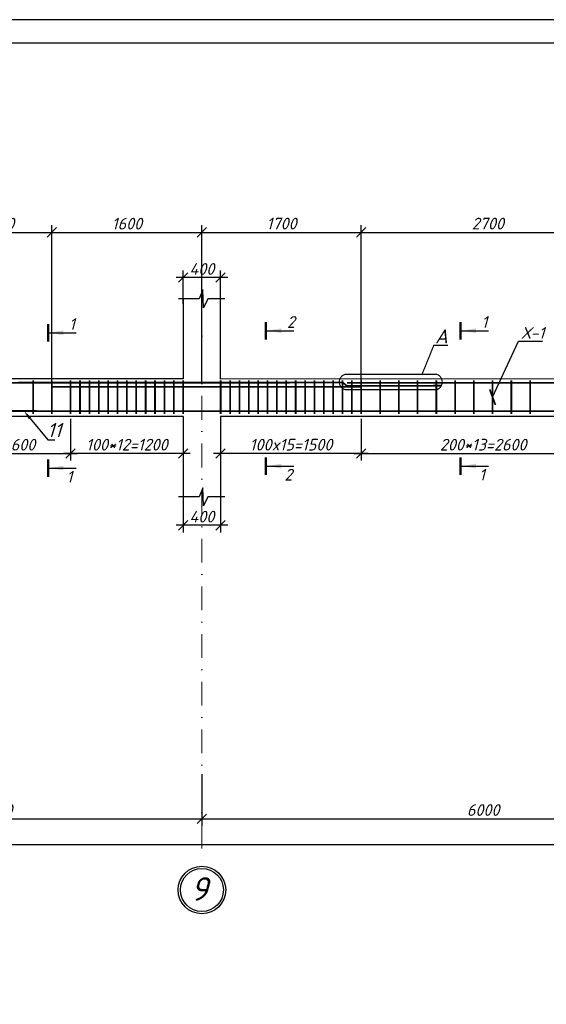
# Model space of a CAD drawing. Header units: millimetres. Extents: x -33345 to 4712671, y -3392 to 121473.
# Tile 551 of 656: x 2785042 to 2796276, y 65501 to 86501. Entities that reach past the tile are written whole.
import ezdxf
from ezdxf import colors
from ezdxf.entities.mleader import LeaderData, LeaderLine
from ezdxf.math import Vec2, Vec3

# ---------------------------------------------------------------- set-up
doc = ezdxf.new("R2010")
doc.units = ezdxf.units.MM
doc.linetypes.add('DASHDOTX2', pattern=[50.8, 25.4, -12.7, 0, -12.7])
doc.layers.add('0.25', color=7, linetype='Continuous', lineweight=25)
doc.layers.add('Лист', color=7, linetype='Continuous')
doc.styles.add('_text', font='isocpeui.ttf')
doc.styles.add('Arch-Dim', font='isocpeui.ttf', dxfattribs={"height": 200})
doc.styles.add('GOST 2.304', font='isocpeui.ttf')
doc.styles.add('Тохир', font='isocpeui.ttf', dxfattribs={"oblique": 2, "height": 250})
doc.dimstyles.new('Islom 94', dxfattribs={"dimtxt": 250, "dimasz": 200, "dimexe": 150, "dimexo": 100, "dimgap": 60, "dimtad": 1, "dimdec": 0, "dimtxsty": '_text', "dimblk": 'OBLIQUE', "dimcen": 0, "dimdle": 150, "dimadec": 0, "dimazin": 0, "dimtfac": 1, "dimtdec": 0, "dimtmove": 0, "dimatfit": 3, "dimfxl": 1, "dimarcsym": 0})

# ---------------------------------------------------------------- blocks, each defined once
blk = doc.blocks.new('*U327')
at = {"layer": '0.25', "color": 5, "linetype": 'Continuous', "lineweight": 25, "ltscale": 100}
blk.add_lwpolyline([(-125914, 0), (0, 0), (0, 42000), (-125914, 42000), (-125914, 0)], dxfattribs=at)
at = {"layer": '0.25', "color": 7, "linetype": 'Continuous', "lineweight": 30, "ltscale": 100}
blk.add_lwpolyline([(-123914, 500), (-500, 500), (-500, 41500), (-123914, 41500), (-123914, 500)], dxfattribs=at)
blk = doc.blocks.new('_Oblique')
at = {"color": 0, "linetype": 'ByBlock', "lineweight": -2}
blk.add_line((-0.5, -0.5), (0.5, 0.5), dxfattribs=at)
blk = doc.blocks.new('*D1351')
at = {"color": 0, "lineweight": -2, "ltscale": 10, "transparency": 16777216}
for p, q in [((2788529, 76322), (2788529, 75567)), ((2789329, 76322), (2789329, 75567)), ((2789479, 75717), (2788379, 75717))]:
    blk.add_line(p, q, dxfattribs=at)
at = {"layer": 'Defpoints', "color": 0, "ltscale": 10, "transparency": 16777216}
for p in [(2788529, 76422), (2789329, 76422), (2788529, 75717)]:
    blk.add_point(p, dxfattribs=at)
at = {"color": 0, "lineweight": -2, "ltscale": 10, "transparency": 16777216, "xscale": 200, "yscale": 200, "zscale": 200, "rotation": 180}
blk.add_blockref('_Oblique', (2788529, 75717), dxfattribs=at)
at = {"color": 0, "lineweight": -2, "ltscale": 10, "transparency": 16777216, "xscale": 200, "yscale": 200, "zscale": 200}
blk.add_blockref('_Oblique', (2789329, 75717), dxfattribs=at)
at = {"color": 0, "ltscale": 10, "transparency": 16777216, "insert": (2788929, 75902), "char_height": 250, "attachment_point": 5, "style": '_text'}
blk.add_mtext('400', dxfattribs=at)
blk = doc.blocks.new('*D1352')
at = {"color": 0, "lineweight": -2, "ltscale": 10, "transparency": 16777216}
for p, q in [((2788529, 80439), (2788529, 81150)), ((2789329, 80439), (2789329, 81150)), ((2789479, 81000), (2788379, 81000))]:
    blk.add_line(p, q, dxfattribs=at)
at = {"layer": 'Defpoints', "color": 0, "ltscale": 10, "transparency": 16777216}
for p in [(2788529, 81000), (2788529, 80339), (2789329, 80339)]:
    blk.add_point(p, dxfattribs=at)
at = {"color": 0, "lineweight": -2, "ltscale": 10, "transparency": 16777216, "xscale": 200, "yscale": 200, "zscale": 200, "rotation": 180}
blk.add_blockref('_Oblique', (2788529, 81000), dxfattribs=at)
at = {"color": 0, "lineweight": -2, "ltscale": 10, "transparency": 16777216, "xscale": 200, "yscale": 200, "zscale": 200}
blk.add_blockref('_Oblique', (2789329, 81000), dxfattribs=at)
at = {"color": 0, "ltscale": 10, "transparency": 16777216, "insert": (2788929, 81185), "char_height": 250, "attachment_point": 5, "style": '_text'}
blk.add_mtext('400', dxfattribs=at)
blk = doc.blocks.new('*D2859')
at = {"color": 0, "lineweight": -2, "ltscale": 10, "transparency": 16777216}
for p, q in [((2812929, 77052), (2812929, 68756)), ((2694129, 74194), (2694129, 68756)), ((2813079, 68906), (2693979, 68906))]:
    blk.add_line(p, q, dxfattribs=at)
at = {"layer": 'Defpoints', "color": 0, "ltscale": 10, "transparency": 16777216}
for p in [(2812929, 77152), (2694129, 74294, 1359241), (2694129, 68906)]:
    blk.add_point(p, dxfattribs=at)
at = {"color": 0, "lineweight": -2, "ltscale": 10, "transparency": 16777216, "xscale": 200, "yscale": 200, "zscale": 200, "rotation": 180}
blk.add_blockref('_Oblique', (2694129, 68906), dxfattribs=at)
at = {"color": 0, "lineweight": -2, "ltscale": 10, "transparency": 16777216, "xscale": 200, "yscale": 200, "zscale": 200}
blk.add_blockref('_Oblique', (2812929, 68906), dxfattribs=at)
at = {"color": 0, "ltscale": 10, "transparency": 16777216, "insert": (2753529, 69091), "char_height": 250, "attachment_point": 5, "style": '_text'}
blk.add_mtext('59400', dxfattribs=at)
blk = doc.blocks.new('*D1463')
at = {"color": 0, "lineweight": -2, "ltscale": 10, "transparency": 16777216}
for p, q in [((2792329, 77877), (2792329, 77102)), ((2797529, 77877), (2797529, 77102)), ((2792179, 77252), (2797679, 77252))]:
    blk.add_line(p, q, dxfattribs=at)
at = {"layer": 'Defpoints', "color": 0, "ltscale": 10, "transparency": 16777216}
for p in [(2792329, 77977, 1359241), (2797529, 77977, 1359241), (2797529, 77252)]:
    blk.add_point(p, dxfattribs=at)
at = {"color": 0, "lineweight": -2, "ltscale": 10, "transparency": 16777216, "xscale": 200, "yscale": 200, "zscale": 200, "rotation": 180}
blk.add_blockref('_Oblique', (2792329, 77252), dxfattribs=at)
at = {"color": 0, "lineweight": -2, "ltscale": 10, "transparency": 16777216, "xscale": 200, "yscale": 200, "zscale": 200}
blk.add_blockref('_Oblique', (2797529, 77252), dxfattribs=at)
at = {"color": 0, "ltscale": 10, "transparency": 16777216, "insert": (2794929, 77437), "char_height": 250, "attachment_point": 5, "style": '_text'}
blk.add_mtext('200*13=2600', dxfattribs=at)
blk = doc.blocks.new('*D1471')
at = {"color": 0, "lineweight": -2, "ltscale": 10, "transparency": 16777216}
for p, q in [((2792329, 77991), (2792329, 77102)), ((2789329, 77759), (2789329, 77102)), ((2792479, 77252), (2789179, 77252))]:
    blk.add_line(p, q, dxfattribs=at)
at = {"layer": 'Defpoints', "color": 0, "ltscale": 10, "transparency": 16777216}
for p in [(2792329, 78091), (2789329, 77859), (2789329, 77252)]:
    blk.add_point(p, dxfattribs=at)
at = {"color": 0, "lineweight": -2, "ltscale": 10, "transparency": 16777216, "xscale": 200, "yscale": 200, "zscale": 200, "rotation": 180}
blk.add_blockref('_Oblique', (2789329, 77252), dxfattribs=at)
at = {"color": 0, "lineweight": -2, "ltscale": 10, "transparency": 16777216, "xscale": 200, "yscale": 200, "zscale": 200}
blk.add_blockref('_Oblique', (2792329, 77252), dxfattribs=at)
at = {"color": 0, "ltscale": 10, "transparency": 16777216, "insert": (2790829, 77437), "char_height": 250, "attachment_point": 5, "style": '_text'}
blk.add_mtext('100x15=1500', dxfattribs=at)
blk = doc.blocks.new('*D2912')
at = {"color": 0, "lineweight": -2, "ltscale": 10, "transparency": 16777216}
for p, q in [((2786129, 77991), (2786129, 77102)), ((2788529, 77939), (2788529, 77102)), ((2788679, 77252), (2785979, 77252))]:
    blk.add_line(p, q, dxfattribs=at)
at = {"layer": 'Defpoints', "color": 0, "ltscale": 10, "transparency": 16777216}
for p in [(2786129, 78091, 1359241), (2788529, 78039, 1359241), (2786129, 77252)]:
    blk.add_point(p, dxfattribs=at)
at = {"color": 0, "lineweight": -2, "ltscale": 10, "transparency": 16777216, "xscale": 200, "yscale": 200, "zscale": 200, "rotation": 180}
blk.add_blockref('_Oblique', (2786129, 77252), dxfattribs=at)
at = {"color": 0, "lineweight": -2, "ltscale": 10, "transparency": 16777216, "xscale": 200, "yscale": 200, "zscale": 200}
blk.add_blockref('_Oblique', (2788529, 77252), dxfattribs=at)
at = {"color": 0, "ltscale": 10, "transparency": 16777216, "insert": (2787329, 77437), "char_height": 250, "attachment_point": 5, "style": '_text'}
blk.add_mtext('100*12=1200', dxfattribs=at)
blk = doc.blocks.new('*D1507')
at = {"color": 0, "lineweight": -2, "ltscale": 10, "transparency": 16777216}
for p, q in [((2782930, 77891), (2782930, 77102)), ((2786129, 77891), (2786129, 77102)), ((2782780, 77252), (2786279, 77252))]:
    blk.add_line(p, q, dxfattribs=at)
at = {"layer": 'Defpoints', "color": 0, "ltscale": 10, "transparency": 16777216}
for p in [(2782930, 77991), (2786129, 77991), (2786129, 77252)]:
    blk.add_point(p, dxfattribs=at)
at = {"color": 0, "lineweight": -2, "ltscale": 10, "transparency": 16777216, "xscale": 200, "yscale": 200, "zscale": 200, "rotation": 180}
blk.add_blockref('_Oblique', (2782930, 77252), dxfattribs=at)
at = {"color": 0, "lineweight": -2, "ltscale": 10, "transparency": 16777216, "xscale": 200, "yscale": 200, "zscale": 200}
blk.add_blockref('_Oblique', (2786129, 77252), dxfattribs=at)
at = {"color": 0, "ltscale": 10, "transparency": 16777216, "insert": (2784529, 77437), "char_height": 250, "attachment_point": 5, "style": '_text'}
blk.add_mtext('200*8=1600', dxfattribs=at)
blk = doc.blocks.new('*D2924')
at = {"color": 0, "lineweight": -2, "transparency": 16777216}
for p, q in [((2783529, 78773), (2783529, 82116)), ((2785730, 78769), (2785730, 82116)), ((2783379, 81966), (2785880, 81966))]:
    blk.add_line(p, q, dxfattribs=at)
at = {"layer": 'Defpoints', "color": 0, "transparency": 16777216}
for p in [(2785730, 81966), (2783529, 78673, 1359241), (2785730, 78669, 1359241)]:
    blk.add_point(p, dxfattribs=at)
at = {"color": 0, "lineweight": -2, "transparency": 16777216, "xscale": 200, "yscale": 200, "zscale": 200, "rotation": 180}
blk.add_blockref('_Oblique', (2783529, 81966), dxfattribs=at)
at = {"color": 0, "lineweight": -2, "transparency": 16777216, "xscale": 200, "yscale": 200, "zscale": 200}
blk.add_blockref('_Oblique', (2785730, 81966), dxfattribs=at)
at = {"color": 0, "lineweight": 0, "transparency": 16777216, "insert": (2784629, 82151), "char_height": 250, "attachment_point": 5, "style": '_text'}
blk.add_mtext('1100', dxfattribs=at)
blk = doc.blocks.new('*D2925')
at = {"color": 0, "lineweight": -2, "transparency": 16777216}
for p, q in [((2785730, 78769), (2785730, 82116)), ((2788929, 78771), (2788929, 82116)), ((2785580, 81966), (2789079, 81966))]:
    blk.add_line(p, q, dxfattribs=at)
at = {"layer": 'Defpoints', "color": 0, "transparency": 16777216}
for p in [(2788929, 81966), (2785730, 78669, 1359241), (2788929, 78671, 1359241)]:
    blk.add_point(p, dxfattribs=at)
at = {"color": 0, "lineweight": -2, "transparency": 16777216, "xscale": 200, "yscale": 200, "zscale": 200, "rotation": 180}
blk.add_blockref('_Oblique', (2785730, 81966), dxfattribs=at)
at = {"color": 0, "lineweight": -2, "transparency": 16777216, "xscale": 200, "yscale": 200, "zscale": 200}
blk.add_blockref('_Oblique', (2788929, 81966), dxfattribs=at)
at = {"color": 0, "lineweight": 0, "transparency": 16777216, "insert": (2787330, 82151), "char_height": 250, "attachment_point": 5, "style": '_text'}
blk.add_mtext('1600', dxfattribs=at)
blk = doc.blocks.new('*D2926')
at = {"color": 0, "lineweight": -2, "transparency": 16777216}
for p, q in [((2788929, 78771), (2788929, 82116)), ((2792329, 78773), (2792329, 82116)), ((2788779, 81966), (2792479, 81966))]:
    blk.add_line(p, q, dxfattribs=at)
at = {"layer": 'Defpoints', "color": 0, "transparency": 16777216}
for p in [(2792329, 81966), (2788929, 78671, 1359241), (2792329, 78673, 1359241)]:
    blk.add_point(p, dxfattribs=at)
at = {"color": 0, "lineweight": -2, "transparency": 16777216, "xscale": 200, "yscale": 200, "zscale": 200, "rotation": 180}
blk.add_blockref('_Oblique', (2788929, 81966), dxfattribs=at)
at = {"color": 0, "lineweight": -2, "transparency": 16777216, "xscale": 200, "yscale": 200, "zscale": 200}
blk.add_blockref('_Oblique', (2792329, 81966), dxfattribs=at)
at = {"color": 0, "lineweight": 0, "transparency": 16777216, "insert": (2790629, 82153), "char_height": 250, "attachment_point": 5, "style": '_text'}
blk.add_mtext('1700', dxfattribs=at)
blk = doc.blocks.new('*D2927')
at = {"color": 0, "lineweight": -2, "transparency": 16777216}
for p, q in [((2792329, 78773), (2792329, 82116)), ((2797729, 78769), (2797729, 82116)), ((2792179, 81966), (2797879, 81966))]:
    blk.add_line(p, q, dxfattribs=at)
at = {"layer": 'Defpoints', "color": 0, "transparency": 16777216}
for p in [(2797729, 81966), (2792329, 78673, 1359241), (2797729, 78669, 1359241)]:
    blk.add_point(p, dxfattribs=at)
at = {"color": 0, "lineweight": -2, "transparency": 16777216, "xscale": 200, "yscale": 200, "zscale": 200, "rotation": 180}
blk.add_blockref('_Oblique', (2792329, 81966), dxfattribs=at)
at = {"color": 0, "lineweight": -2, "transparency": 16777216, "xscale": 200, "yscale": 200, "zscale": 200}
blk.add_blockref('_Oblique', (2797729, 81966), dxfattribs=at)
at = {"color": 0, "lineweight": 0, "transparency": 16777216, "insert": (2795029, 82153), "char_height": 250, "attachment_point": 5, "style": '_text'}
blk.add_mtext('2700', dxfattribs=at)
blk = doc.blocks.new('_ArchTick')
at = {"color": 0, "linetype": 'ByBlock', "const_width": 0.15}
blk.add_lwpolyline([(-0.5, -0.5), (0.5, 0.5)], dxfattribs=at)
blk = doc.blocks.new('*D2940')
at = {"color": 0, "lineweight": -2, "ltscale": 10, "transparency": 16777216}
for p, q in [((2780129, 70407), (2780129, 69310)), ((2788929, 70407), (2788929, 69310)), ((2779979, 69460), (2789079, 69460))]:
    blk.add_line(p, q, dxfattribs=at)
at = {"layer": 'Defpoints', "color": 0, "ltscale": 10, "transparency": 16777216}
for p in [(2780129, 70507), (2788929, 70507), (2788929, 69460)]:
    blk.add_point(p, dxfattribs=at)
at = {"color": 0, "lineweight": -2, "ltscale": 10, "transparency": 16777216, "xscale": 200, "yscale": 200, "zscale": 200, "rotation": 180}
blk.add_blockref('_Oblique', (2780129, 69460), dxfattribs=at)
at = {"color": 0, "lineweight": -2, "ltscale": 10, "transparency": 16777216, "xscale": 200, "yscale": 200, "zscale": 200}
blk.add_blockref('_Oblique', (2788929, 69460), dxfattribs=at)
at = {"color": 0, "ltscale": 10, "transparency": 16777216, "insert": (2784529, 69645), "char_height": 250, "attachment_point": 5, "style": '_text'}
blk.add_mtext('4400', dxfattribs=at)
blk = doc.blocks.new('*D2941')
at = {"color": 0, "lineweight": -2, "ltscale": 10, "transparency": 16777216}
for p, q in [((2788929, 70407), (2788929, 69310)), ((2800929, 70463), (2800929, 69310)), ((2788779, 69460), (2801079, 69460))]:
    blk.add_line(p, q, dxfattribs=at)
at = {"layer": 'Defpoints', "color": 0, "ltscale": 10, "transparency": 16777216}
for p in [(2800929, 70563), (2788929, 70507), (2800929, 69460)]:
    blk.add_point(p, dxfattribs=at)
at = {"color": 0, "lineweight": -2, "ltscale": 10, "transparency": 16777216, "xscale": 200, "yscale": 200, "zscale": 200, "rotation": 180}
blk.add_blockref('_Oblique', (2788929, 69460), dxfattribs=at)
at = {"color": 0, "lineweight": -2, "ltscale": 10, "transparency": 16777216, "xscale": 200, "yscale": 200, "zscale": 200}
blk.add_blockref('_Oblique', (2800929, 69460), dxfattribs=at)
at = {"color": 0, "ltscale": 10, "transparency": 16777216, "insert": (2794929, 69645), "char_height": 250, "attachment_point": 5, "style": '_text'}
blk.add_mtext('6000', dxfattribs=at)

msp = doc.modelspace()

# ---------------------------------------------------------------- linework, layer by layer
at = {"color": 177, "ltscale": 10, "true_color": 0x293189}
for p, q in [((2788529.328, 80553.939), (2788529.328, 78841.039)), ((2788529.328, 80550.332), (2788529.328, 78841.039)), ((2788529.328, 78041.039), (2788529.328, 76324.533))]:
    msp.add_line(p, q, dxfattribs=at)
at = {"color": 1, "linetype": 'DASHDOTX2', "lineweight": 5, "ltscale": 20}
msp.add_line((2788929.483, 80510.221), (2788929.483, 68447.111), dxfattribs=at)
at = {"color": 177, "lineweight": 25, "ltscale": 10, "true_color": 0x293189}
for p, q in [((2789329.328, 78834.955), (2789329.328, 80550.332)), ((2788529.328, 78841.039), (2780529.328, 78834.955)), ((2800529.328, 78841.039), (2789329.328, 78834.955)), ((2788529.328, 78041.039), (2780529.328, 78038.644)), ((2800529.328, 78041.039), (2789329.328, 78038.644)), ((2789329.328, 78038.644), (2789329.328, 76324.533))]:
    msp.add_line(p, q, dxfattribs=at)
at = {"color": 116, "true_color": 0x136734}
for p, q in [((2785672.791, 79824.248), (2786244.499, 79824.248)), ((2790321.18, 79867.691), (2790892.888, 79867.691)), ((2794472.791, 79867.691), (2795044.499, 79867.691)), ((2785672.791, 76937.035), (2786244.499, 76937.035)), ((2790321.18, 76980.478), (2790892.888, 76980.478)), ((2794472.791, 76980.478), (2795044.499, 76980.478))]:
    msp.add_line(p, q, dxfattribs=at)
at = {"color": 7}
for points in [[(2789415.331, 80550.332), (2789057.925, 80550.332), (2788966.674, 80356.153), (2788957.891, 80549.22), (2788950.159, 80740.959), (2788868.397, 80550.332), (2788430.082, 80550.332)], [(2789415.331, 76324.533), (2789057.925, 76324.533), (2788966.674, 76130.353), (2788957.891, 76323.42), (2788950.159, 76515.16), (2788868.397, 76324.533), (2788430.082, 76324.533)]]:
    msp.add_lwpolyline(points, dxfattribs=at)
at = {"color": 116, "linetype": 'Continuous', "lineweight": 50, "ltscale": 100, "true_color": 0x136734}
for points in [[(2790296.181, 79682.967), (2790296.18, 80052.415)], [(2794447.791, 79682.967), (2794447.791, 80052.415)], [(2785647.791, 79639.524), (2785647.791, 80008.971)], [(2785647.791, 76752.311), (2785647.791, 77121.759)], [(2790296.181, 76795.754), (2790296.18, 77165.202)], [(2794447.791, 76795.754), (2794447.791, 77165.202)]]:
    msp.add_lwpolyline(points, dxfattribs=at)
at = {"color": 18, "true_color": 0x000000, "const_width": 25, "elevation": -1359241.496}
msp.add_lwpolyline([(2793624.533, 78936.683), (2793875.98, 79555.371), (2794180.792, 79554.356)], dxfattribs=at)
at = {"ltscale": 100, "const_width": 36.895, "elevation": -1359241.496}
msp.add_lwpolyline([(2794039.531, 78695.24), (2792038.759, 78693.741), (2792038.759, 78693.741), (2792038.759, 78693.741), (2792038.759, 78693.741, -0.177499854), (2791999.978, 78707.94), (2791953.727, 78747.081, 0.177499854), (2791914.946, 78761.281), (2791859.978, 78760.683), (2771431.28, 78755.928)], format="xyb", dxfattribs=at)
at = {"color": 32, "ltscale": 100, "true_color": 0xcd6928, "const_width": 36.895}
for points in [[(2785329.638, 78810.129), (2785329.638, 78091.476)], [(2785329.638, 78810.129), (2785329.638, 78091.476)], [(2785729.638, 78810.129), (2785729.638, 78091.476)], [(2785729.638, 78810.129), (2785729.638, 78091.476)], [(2786129.017, 78810.129), (2786129.017, 78091.476)], [(2786129.017, 78810.129), (2786129.017, 78091.476)], [(2786329.017, 78810.129), (2786329.017, 78091.476)], [(2786529.017, 78810.129), (2786529.017, 78091.476)], [(2786729.017, 78810.129), (2786729.017, 78091.476)], [(2786929.017, 78810.129), (2786929.017, 78091.476)], [(2787129.017, 78810.129), (2787129.017, 78091.476)], [(2787329.017, 78810.129), (2787329.017, 78091.476)], [(2787529.017, 78810.129), (2787529.017, 78091.476)], [(2787729.017, 78810.129), (2787729.017, 78091.476)], [(2787929.017, 78810.129), (2787929.017, 78091.476)], [(2788129.017, 78810.129), (2788129.017, 78091.476)], [(2788329.017, 78810.129), (2788329.017, 78091.476)], [(2788529.017, 78810.129), (2788529.017, 78091.476)], [(2789329.328, 78810.129), (2789329.328, 78091.476)], [(2789529.328, 78810.129), (2789529.328, 78091.476)], [(2789729.328, 78810.129), (2789729.328, 78091.476)], [(2789929.328, 78810.129), (2789929.328, 78091.476)], [(2790129.328, 78810.129), (2790129.328, 78091.476)], [(2790329.328, 78810.129), (2790329.328, 78091.476)], [(2790529.328, 78810.129), (2790529.328, 78091.476)], [(2790729.328, 78810.129), (2790729.328, 78091.476)], [(2790929.328, 78810.129), (2790929.328, 78091.476)], [(2791129.328, 78810.129), (2791129.328, 78091.476)], [(2791329.328, 78810.129), (2791329.328, 78091.476)], [(2791529.328, 78810.129), (2791529.328, 78091.476)], [(2791729.328, 78810.129), (2791729.328, 78091.476)], [(2791729.328, 78810.129), (2791729.328, 78091.476)], [(2791929.328, 78810.129), (2791929.328, 78091.476)], [(2792129.328, 78810.129), (2792129.328, 78091.476)], [(2792329.328, 78810.129), (2792329.328, 78091.476)], [(2792729.328, 78810.129), (2792729.328, 78091.476)], [(2793129.328, 78810.129), (2793129.328, 78091.476)], [(2793529.328, 78810.129), (2793529.328, 78091.476)], [(2793929.328, 78810.129), (2793929.328, 78091.476)], [(2794329.328, 78810.129), (2794329.328, 78091.476)], [(2794729.328, 78810.129), (2794729.328, 78091.476)], [(2795129.328, 78810.129), (2795129.328, 78091.476)], [(2795529.328, 78810.129), (2795529.328, 78091.476)], [(2795929.328, 78810.129), (2795929.328, 78091.476)]]:
    msp.add_lwpolyline(points, dxfattribs=at)
at = {"color": 18, "true_color": 0x000000, "const_width": 25, "elevation": -1359241.496}
msp.add_lwpolyline([(2793946.287, 78610.759), (2791990.167, 78610.759, -0.795863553), (2791990.167, 78936.683), (2793946.287, 78936.683, -0.661963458), (2793946.287, 78610.759)], format="xyb", dxfattribs=at)
at = {"ltscale": 100, "const_width": 36.895, "elevation": -1359241.496}
msp.add_lwpolyline([(2813278.283, 78760.546), (2792025.792, 78755.928)], dxfattribs=at)
at = {"color": 5, "ltscale": 100, "const_width": 36.895}
msp.add_lwpolyline([(2785729.328, 78668.616), (2792329.328, 78672.533)], dxfattribs=at)
at = {"ltscale": 100, "const_width": 36.895}
msp.add_lwpolyline([(2798812.661, 78215.906), (2796811.89, 78218.124), (2796811.89, 78218.124), (2796811.89, 78218.124), (2796811.89, 78218.124, 0.177499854), (2796773.103, 78203.938), (2796726.838, 78164.814, -0.177499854), (2796688.052, 78150.629), (2791395.908, 78151.277), (2774995.793, 78160.896)], format="xyb", dxfattribs=at)
at = {"color": 18, "ltscale": 15, "true_color": 0x000000}
msp.add_circle((2788929.483, 67939.597), 507.514, dxfattribs=at)
at = {"color": 1, "lineweight": 30, "ltscale": 15}
msp.add_circle((2788929.483, 67939.597), 457.514, dxfattribs=at)
at = {"color": 116, "true_color": 0x136734}
for points in [[(2785672.791, 79824.248), (2785973.241, 79874.526), (2785973.241, 79773.97)], [(2790321.18, 79867.691), (2790621.631, 79917.969), (2790621.631, 79817.413)], [(2794472.791, 79867.691), (2794773.241, 79917.969), (2794773.241, 79817.413)], [(2785672.791, 76937.035), (2785973.241, 76987.313), (2785973.241, 76886.757)], [(2790321.18, 76980.478), (2790621.631, 77030.756), (2790621.631, 76930.2)], [(2794472.791, 76980.478), (2794773.241, 77030.756), (2794773.241, 76930.2)]]:
    msp.add_solid(points, dxfattribs=at)

# ---------------------------------------------------------------- block references
at = {"layer": 'Лист', "ltscale": 100, "transparency": 33554687}
msp.add_blockref('*U327', (2816119.017, 44501.326, 1359241.5), dxfattribs=at)

# ---------------------------------------------------------------- texts
at = {"color": 116, "true_color": 0x136734, "style": '_text'}
for s, p in [('1', (2786041.844, 76628.196)), ('2', (2790690.234, 76671.639)), ('1', (2794841.844, 76671.639))]:
    msp.add_text(s, height=250, dxfattribs=at).set_placement(p)
at = {"color": 116, "true_color": 0x136734, "char_height": 250, "width": 186.33523, "attachment_point": 1, "style": '_text'}
for s, insert in [('1', (2786095.266, 80135.151)), ('2', (2790743.655, 80178.594)), ('1', (2794895.266, 80178.594))]:
    msp.add_mtext(s, dxfattribs=dict(at, insert=insert))
at = {"color": 18, "true_color": 0x000000, "insert": (2793903.826, 79898.96, -1359241.496), "char_height": 300, "width": 227.18182, "attachment_point": 1, "style": 'Arch-Dim'}
msp.add_mtext('A', dxfattribs=at)
at = {"insert": (2789059.156, 67711.611, 473082.499), "char_height": 500, "width": 333.15362, "attachment_point": 9, "style": 'GOST 2.304'}
msp.add_mtext('9', dxfattribs=at)

# ---------------------------------------------------------------- dimensions: what is measured, and where the dimension line sits
at = {"color": 154, "lineweight": 0}
for base, p1, p2, picture, middle in [((2785729.638, 81965.919, -1359241.496), (2783529.328, 78672.533), (2785729.638, 78668.616), '*D2924', (2784629.483, 82150.919, -1359241.496)), ((2788929.483, 81965.919, -1359241.496), (2785729.638, 78668.616), (2788929.483, 78670.515), '*D2925', (2787329.561, 82150.919, -1359241.496)), ((2792329.328, 81965.919, -1359241.496), (2788929.483, 78670.515), (2792329.328, 78672.533), '*D2926', (2790629.405, 82152.529, -1359241.496)), ((2797729.328, 81965.919, -1359241.496), (2792329.328, 78672.533), (2797729.328, 78668.616), '*D2927', (2795029.328, 82152.529, -1359241.496))]:
    dim = msp.add_linear_dim(base=base, p1=p1, p2=p2, dimstyle='Islom 94', override={"dimlfac": 0.5, "dimtmove": 1}, dxfattribs=at)
    dim.commit()
    dim.dimension.update_dxf_attribs({"geometry": picture, "text_midpoint": middle})
at = {"color": 177, "ltscale": 10, "true_color": 0x293189}
for base, p1, p2, text, picture, middle in [((2788529.328, 80999.817), (2789329.328, 80338.989), (2788529.328, 80338.989), '400', '*D1352', (2788929.328, 81184.817)), ((2786129.017, 77251.951, -1359241.496), (2782929.638, 77991.476, -1359241.496), (2786129.017, 77991.476, -1359241.496), '200*8=<>', '*D1507', (2784529.328, 77436.951, -1359241.496)), ((2789329.328, 77251.951), (2792329.328, 78091.476), (2789329.328, 77859.271), '100x15=<>', '*D1471', (2790829.328, 77436.951)), ((2797529.328, 77251.951, -1359241.496), (2792329.328, 77977.376), (2797529.328, 77977.376), '200*13=<>', '*D1463', (2794929.328, 77436.951, -1359241.496)), ((2788529.328, 75717.454), (2789329.328, 76421.806), (2788529.328, 76421.806), '400', '*D1351', (2788929.328, 75902.454))]:
    dim = msp.add_linear_dim(base=base, p1=p1, p2=p2, text=text, dimstyle='Islom 94', override={"dimlfac": 0.5}, dxfattribs=at)
    dim.commit()
    dim.dimension.update_dxf_attribs({"geometry": picture, "text_midpoint": middle})
dim = msp.add_linear_dim(base=(2786129.017, 77251.951, -1359241.496), p1=(2788529.328, 78038.644), p2=(2786129.017, 78091.476), angle=180, text='100*12=<>', dimstyle='Islom 94', override={"dimlfac": 0.5}, dxfattribs=at)
dim.commit()
dim.dimension.update_dxf_attribs({"geometry": '*D2912', "text_midpoint": (2787329.172, 77436.951, -1359241.496)})
for base, p1, p2, picture, middle in [((2694129.483, 68906.337, -1359241.496), (2812929.483, 77151.696, -1359241.496), (2694129.483, 74293.565), '*D2859', (2753529.483, 69091.337, -1359241.496)), ((2800929.483, 69459.503), (2788929.483, 70507.061), (2800929.483, 70563.14), '*D2941', (2794929.483, 69644.503)), ((2788929.483, 69459.503), (2780129.483, 70507.061), (2788929.483, 70507.061), '*D2940', (2784529.483, 69644.503))]:
    dim = msp.add_linear_dim(base=base, p1=p1, p2=p2, dimstyle='Islom 94', override={"dimlfac": 0.5}, dxfattribs=at)
    dim.commit()
    dim.dimension.update_dxf_attribs({"geometry": picture, "text_midpoint": middle})

# ---------------------------------------------------------------- leaders
at = {"lineweight": 25}
ml = msp.add_multileader_mtext('Standard', dxfattribs=at)
ml.set_content('Х-1', color=256, style='Тохир')
ml.set_leader_properties()
ml.set_arrow_properties(name='ARCHTICK')
ml.build(insert=Vec2(0, 0))
ml.multileader.update_dxf_attribs({"text_left_attachment_type": 6, "text_right_attachment_type": 6, "dogleg_length": 0.36, "arrow_head_size": 250})
ctx = ml.context
ctx.base_point, ctx.char_height, ctx.arrow_head_size, ctx.plane_origin = Vec3(2795684.502, 79645.892), 250, 250, Vec3(2776326.029, 75472.118)
ctx.left_attachment, ctx.right_attachment, ctx.text_align_type = 6, 6, 1
notes = []
notes.append((ctx, [(1, (1, 1, 0), (2795684.142, 79645.892), (1, 0), 0.36, [(0, [(2795129.328, 78450.802)], 0, [])])]))
ctx.mtext.insert, ctx.mtext.alignment, ctx.mtext.flow_direction = Vec3(2795989.551, 79945.892), 2, 5
at = {"color": 226, "lineweight": 25, "true_color": 0x691c66}
ml = msp.add_multileader_mtext('Standard', dxfattribs=at)
ml.set_content('11', color=(105, 28, 102), style='Тохир')
ml.set_leader_properties()
ml.build(insert=Vec2(0, 0))
ml.multileader.update_dxf_attribs({"text_left_attachment_type": 6, "text_right_attachment_type": 6, "dogleg_length": 0.36, "arrow_head_size": 200})
ctx = ml.context
ctx.base_point, ctx.char_height, ctx.arrow_head_size, ctx.plane_origin = Vec3(2785640.221, 77540.128), 300, 200, Vec3(2762185.581, 73646.885)
ctx.left_attachment, ctx.right_attachment, ctx.text_align_type = 6, 6, 1
notes.append((ctx, [(1, (1, 1, 0), (2785639.861, 77540.128), (1, 0), 0.36, [(0, [(2785136.464, 78152.924)], 0, [])])]))
ctx.mtext.insert, ctx.mtext.width, ctx.mtext.alignment, ctx.mtext.flow_direction = Vec3(2785779.504, 77900.128), 148.95385, 2, 5
for ctx, leaders in notes:
    for number, flags, end, landing, length, lines in leaders:
        leader = LeaderData()
        leader.index, (leader.has_last_leader_line, leader.has_dogleg_vector, leader.attachment_direction) = number, flags
        leader.last_leader_point, leader.dogleg_vector, leader.dogleg_length = Vec3(end), Vec3(landing), length
        for number, points, colour, breaks in lines:
            line = LeaderLine()
            line.index, line.vertices, line.color, line.breaks = number, Vec3.list(points), colors.encode_raw_color(colour), breaks
            leader.lines.append(line)
        ctx.leaders.append(leader)

doc.saveas('drawing.dxf')
